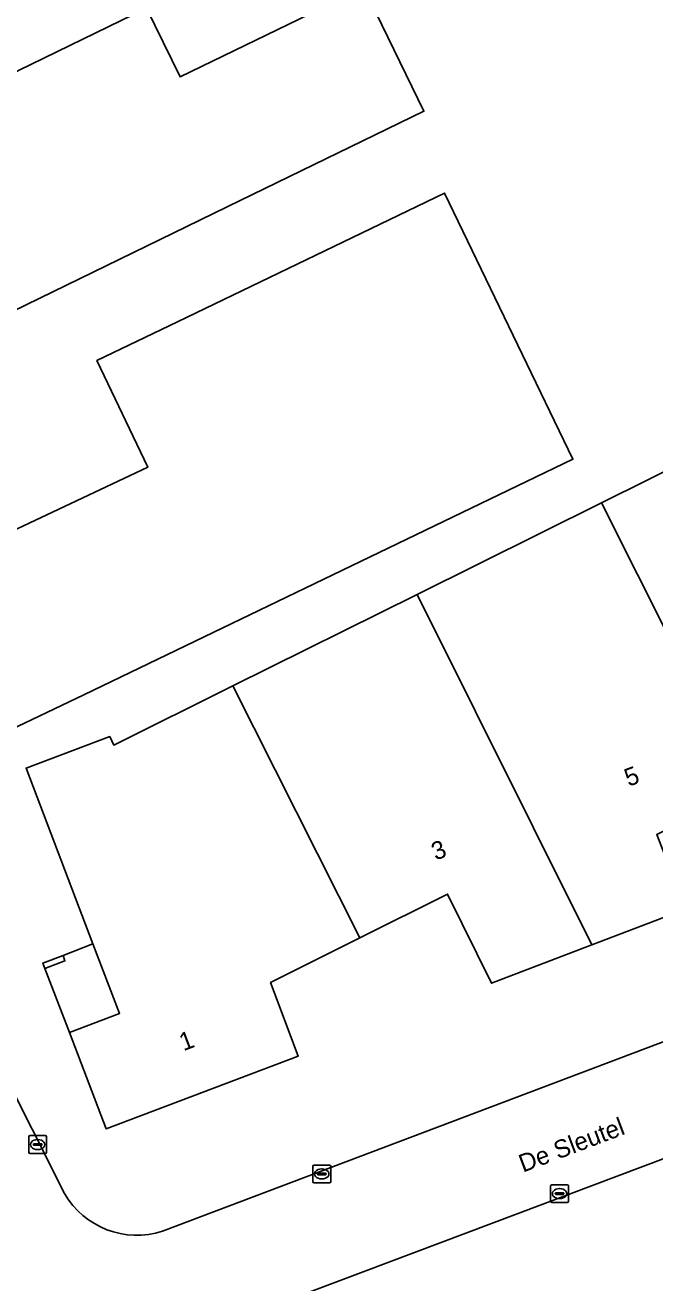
# Model space of a CAD drawing. Extents: x 157692 to 159674, y 381452 to 383291.
# Drawn here: x 158143.4 to 158178.6, y 381676.6 to 381746.9 of the extents above; entities that cross this region are included whole.
import ezdxf

# ---------------------------------------------------------------- set-up
doc = ezdxf.new("R2010")
doc.units = 0
for name, color, linetype in [('IMGEO_Erf', 7, 'Continuous'), ('IMGEO_Kolk', 7, 'Continuous'), ('IMGEO_Openbare_ruimte_label', 7, 'Continuous'), ('IMGEO_Pand', 7, 'Continuous'), ('IMGEO_Pand_nummerreeks', 7, 'Continuous'), ('IMGEO_Pand_overbouw', 7, 'Continuous'), ('IMGEO_Parkeervlak_open', 7, 'Continuous')]:
    doc.layers.add(name, color=color, linetype=linetype)

msp = doc.modelspace()

# ---------------------------------------------------------------- linework, layer by layer
at = {"layer": 'IMGEO_Erf'}
for points in [[(158162.359, 381748.983), (158165.723, 381742.068), (158155.454, 381737.077), (158137.477, 381728.32), (158132.981, 381726.13), (158127.801, 381736.932), (158132.298, 381739.12), (158150.219, 381747.837), (158152.092, 381743.988)], [(158151.951, 381730.299), (158166.876, 381737.497), (158174.051, 381722.618), (158146.716, 381709.452), (158142.191, 381707.273), (158139.542, 381712.78), (158138.914, 381714.086), (158139.078, 381714.178), (158140.124, 381717.153), (158140.027, 381717.345), (158141.314, 381717.95), (158150.29, 381722.166), (158147.447, 381728.127)], [(158145.55, 381694.863), (158145.655, 381694.568), (158144.532, 381694.148), (158144.419, 381694.448)]]:
    msp.add_lwpolyline(points, close=True, dxfattribs=at)
for points in [[(158180.347, 381697.469), (158175.11, 381695.464), (158169.508, 381693.319), (158167.046, 381698.302), (158162.141, 381695.852), (158157.153, 381693.36), (158158.695, 381689.249), (158147.959, 381685.183), (158145.92, 381690.565), (158148.71, 381691.633), (158147.225, 381695.528), (158143.482, 381705.345), (158148.159, 381707.114), (158148.39, 381706.635), (158155.046, 381709.941), (158165.345, 381715.056), (158175.645, 381720.172), (158185.976, 381725.304)], [(158151.115, 381679.463), (158216.189, 381704.075)], [(158137.877, 381696.922), (158142.019, 381688.719), (158145.635, 381681.559)], [(158209.518, 381694.972), (158139.357, 381668.543), (158137.83, 381671.584)]]:
    msp.add_lwpolyline(points, dxfattribs=at)
msp.add_arc((158149.67, 381683.896), 4.663, 210.07974, 288.05838, dxfattribs=at)
at = {"layer": 'IMGEO_Kolk'}
for p, q in [((158143.635, 381683.876), (158143.635, 381684.728)), ((158143.71, 381684.802), (158144.562, 381684.802)), ((158144.636, 381684.728), (158144.636, 381683.876)), ((158143.894, 381684.296), (158143.894, 381684.308)), ((158144.332, 381684.259), (158143.934, 381684.259)), ((158143.937, 381684.345), (158144.335, 381684.345)), ((158144.146, 381684.022), (158144.121, 381684.022)), ((158144.123, 381684.582), (158144.148, 381684.582)), ((158144.378, 381684.308), (158144.378, 381684.296)), ((158144.562, 381683.802), (158143.71, 381683.802)), ((158159.513, 381682.231), (158159.513, 381683.083)), ((158159.588, 381683.157), (158160.44, 381683.157)), ((158159.772, 381682.651), (158159.772, 381682.663)), ((158160.21, 381682.614), (158159.812, 381682.614)), ((158159.815, 381682.7), (158160.213, 381682.7)), ((158160.001, 381682.937), (158160.026, 381682.937)), ((158160.256, 381682.663), (158160.256, 381682.651)), ((158160.514, 381683.083), (158160.514, 381682.231)), ((158160.44, 381682.157), (158159.588, 381682.157)), ((158160.024, 381682.377), (158159.999, 381682.377)), ((158172.804, 381681.132), (158172.804, 381681.984)), ((158172.879, 381682.058), (158173.731, 381682.058)), ((158173.805, 381681.984), (158173.805, 381681.132)), ((158173.063, 381681.552), (158173.063, 381681.564)), ((158173.501, 381681.515), (158173.103, 381681.515)), ((158173.106, 381681.601), (158173.504, 381681.601)), ((158173.315, 381681.278), (158173.29, 381681.278)), ((158173.292, 381681.838), (158173.317, 381681.838)), ((158173.547, 381681.564), (158173.547, 381681.552)), ((158173.731, 381681.058), (158172.879, 381681.058))]:
    msp.add_line(p, q, dxfattribs=at)
for points in [[(158143.635, 381683.876), (158143.635, 381684.728)], [(158143.71, 381684.802), (158144.562, 381684.802)], [(158144.636, 381684.728), (158144.636, 381683.876)], [(158144.562, 381683.802), (158143.71, 381683.802)], [(158159.513, 381682.231), (158159.513, 381683.083)], [(158159.588, 381683.157), (158160.44, 381683.157)], [(158160.514, 381683.083), (158160.514, 381682.231)], [(158160.44, 381682.157), (158159.588, 381682.157)], [(158172.804, 381681.132), (158172.804, 381681.984)], [(158172.879, 381682.058), (158173.731, 381682.058)], [(158173.805, 381681.984), (158173.805, 381681.132)], [(158173.731, 381681.058), (158172.879, 381681.058)]]:
    msp.add_lwpolyline(points, dxfattribs=at)
for centre, radius, start, end in [((158143.712, 381684.726), 0.0765, 91.55205, 178.44795), ((158143.712, 381684.726), 0.0765, 91.55205, 178.44795), ((158144.56, 381684.726), 0.0765, 1.55205, 88.44795), ((158144.56, 381684.726), 0.0765, 1.55205, 88.44795), ((158143.934, 381684.305), 0.0403, 85.87752, 175.75265), ((158143.931, 381684.295), 0.0366, 178.93798, 274.71019), ((158144.335, 381684.302), 0.043, 264.86636, 352.45326), ((158144.339, 381684.307), 0.0386, 1.73085, 96.63898), ((158143.712, 381683.878), 0.0765, 181.55205, 268.44795), ((158143.712, 381683.878), 0.0765, 181.55205, 268.44795), ((158144.56, 381683.878), 0.0765, 271.55205, 358.44795), ((158144.56, 381683.878), 0.0765, 271.55205, 358.44795), ((158159.59, 381683.081), 0.0765, 91.55205, 178.44795), ((158159.59, 381683.081), 0.0765, 91.55205, 178.44795), ((158159.812, 381682.66), 0.0403, 85.87752, 175.75265), ((158159.809, 381682.65), 0.0366, 178.93798, 274.71019), ((158160.213, 381682.657), 0.043, 264.86636, 352.45326), ((158160.217, 381682.662), 0.0386, 1.73085, 96.63898), ((158160.438, 381683.081), 0.0765, 1.55205, 88.44795), ((158160.438, 381683.081), 0.0765, 1.55205, 88.44795), ((158159.59, 381682.233), 0.0765, 181.55205, 268.44795), ((158159.59, 381682.233), 0.0765, 181.55205, 268.44795), ((158160.438, 381682.233), 0.0765, 271.55205, 358.44795), ((158160.438, 381682.233), 0.0765, 271.55205, 358.44795), ((158172.881, 381681.982), 0.0765, 91.55205, 178.44795), ((158172.881, 381681.982), 0.0765, 91.55205, 178.44795), ((158173.729, 381681.982), 0.0765, 1.55205, 88.44795), ((158173.729, 381681.982), 0.0765, 1.55205, 88.44795), ((158173.103, 381681.561), 0.0403, 85.87752, 175.75265), ((158173.1, 381681.551), 0.0366, 178.93798, 274.71019), ((158173.504, 381681.558), 0.043, 264.86636, 352.45326), ((158173.508, 381681.563), 0.0386, 1.73085, 96.63898), ((158172.881, 381681.134), 0.0765, 181.55205, 268.44795), ((158172.881, 381681.134), 0.0765, 181.55205, 268.44795), ((158173.729, 381681.134), 0.0765, 271.55205, 358.44795), ((158173.729, 381681.134), 0.0765, 271.55205, 358.44795)]:
    msp.add_arc(centre, radius, start, end, dxfattribs=at)
for centre, major_axis, ratio, start_param, end_param in [((158144.122, 381684.302), (-0.387, 0.002), 0.722429, 4.712389, 7.853982), ((158144.147, 381684.302), (-0.39, 0.002), 0.717154, 1.570796, 4.712389), ((158160, 381682.657), (-0.387, 0.002), 0.722429, 4.712389, 7.853982), ((158160.025, 381682.657), (-0.39, 0.002), 0.717154, 1.570796, 4.712389), ((158173.291, 381681.558), (-0.387, 0.002), 0.722429, 4.712389, 7.853982), ((158173.316, 381681.558), (-0.39, 0.002), 0.717154, 1.570796, 4.712389)]:
    msp.add_ellipse(centre, major_axis=major_axis, ratio=ratio, start_param=start_param, end_param=end_param, dxfattribs=at)
at = {"layer": 'IMGEO_Pand'}
for points in [[(158152.092, 381743.988), (158150.219, 381747.837), (158132.298, 381739.12), (158127.801, 381736.932), (158132.981, 381726.13), (158137.477, 381728.32), (158155.454, 381737.077), (158165.723, 381742.068), (158162.359, 381748.983)], [(158174.051, 381722.618), (158166.876, 381737.497), (158151.951, 381730.299), (158147.447, 381728.127), (158150.29, 381722.166), (158141.314, 381717.95), (158140.027, 381717.345), (158140.124, 381717.153), (158139.078, 381714.178), (158138.914, 381714.086), (158139.542, 381712.78), (158142.191, 381707.273), (158146.716, 381709.452)], [(158185.976, 381725.304), (158175.645, 381720.172), (158183.715, 381704.106), (158188.627, 381706.536), (158191.07, 381701.514), (158196.719, 381703.659)], [(158175.645, 381720.172), (158165.345, 381715.056), (158175.11, 381695.464), (158180.347, 381697.469), (158178.734, 381701.642), (158183.715, 381704.106)], [(158162.141, 381695.852), (158167.046, 381698.302), (158169.508, 381693.319), (158175.11, 381695.464), (158165.345, 381715.056), (158155.046, 381709.941)], [(158162.141, 381695.852), (158155.046, 381709.941), (158148.39, 381706.635), (158148.159, 381707.114), (158143.482, 381705.345), (158147.225, 381695.528), (158148.71, 381691.633), (158145.92, 381690.565), (158147.959, 381685.183), (158158.695, 381689.249), (158157.153, 381693.36)], [(158145.55, 381694.863), (158144.419, 381694.448), (158144.532, 381694.148), (158145.655, 381694.568)]]:
    msp.add_lwpolyline(points, close=True, dxfattribs=at)
at = {"layer": 'IMGEO_Pand_overbouw'}
msp.add_lwpolyline([(158145.55, 381694.863), (158145.655, 381694.568), (158144.532, 381694.148), (158145.92, 381690.565), (158148.71, 381691.633), (158147.225, 381695.528)], close=True, dxfattribs=at)
at = {"layer": 'IMGEO_Parkeervlak_open'}
for points in [[(158216.189, 381704.075), (158151.115, 381679.463)], [(158137.83, 381671.584), (158139.357, 381668.543), (158209.518, 381694.972)], [(158145.635, 381681.559), (158142.019, 381688.719), (158134.594, 381685.206), (158136.58, 381681.292), (158136.718, 381681.002)]]:
    msp.add_lwpolyline(points, dxfattribs=at)
msp.add_arc((158149.67, 381683.896), 4.663, 210.07974, 288.05838, dxfattribs=at)

# ---------------------------------------------------------------- texts
at = {"layer": 'IMGEO_Openbare_ruimte_label'}
msp.add_text('De Sleutel', height=1, rotation=20.6633, dxfattribs=at).set_placement((158171.259, 381682.729))
msp.add_text('De Sleutel', height=1, rotation=20.6633, dxfattribs=at).set_placement((158171.259, 381682.729))
at = {"layer": 'IMGEO_Pand_nummerreeks'}
for s, rotation, p in [('5', 20.93731, (158177.163, 381704.297)), ('3', 20.93731, (158166.376, 381700.17)), ('1', 20.74297, (158152.283, 381689.516))]:
    msp.add_text(s, height=1, rotation=rotation, dxfattribs=at).set_placement(p)

doc.saveas('drawing.dxf')
